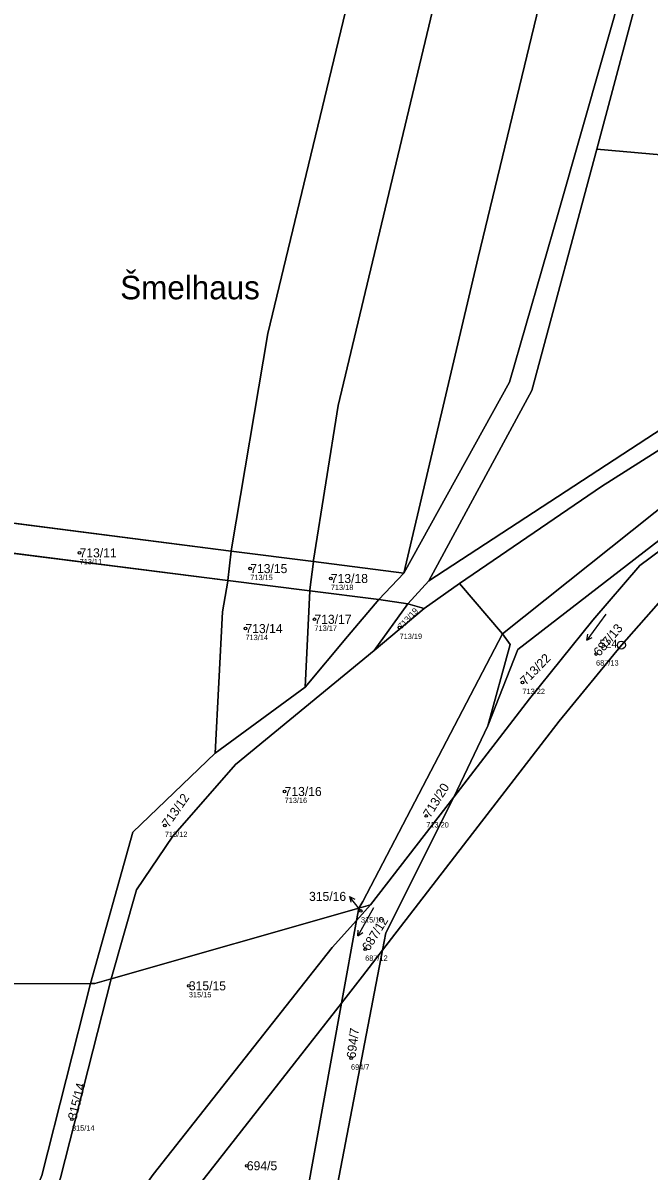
# Model space of a CAD drawing. Extents: x -732749 to -730903, y -1025757 to -1023435.
# Drawn here: x -731921.1 to -731803.8, y -1024108.4 to -1023893.2 of the extents above; entities that cross this region are included whole.
import ezdxf

# ---------------------------------------------------------------- set-up
doc = ezdxf.new("R2010")
doc.units = 0
for name, color, linetype in [('Definiční body', 7, 'Continuous'), ('Hranice parcel', 7, 'Continuous'), ('Parcelní čísla', 7, 'Continuous'), ('Polygon parcely', 7, 'Continuous'), ('Pop  PČ popisy', 7, 'Continuous'), ('Značky bodu BP', 7, 'Continuous'), ('Značky kultur', 7, 'Continuous')]:
    doc.layers.add(name, color=color, linetype=linetype)

msp = doc.modelspace()

# ---------------------------------------------------------------- linework, layer by layer
at = {"layer": 'Definiční body'}
for centre in [(-731910.52, -1023992.5), (-731878.52, -1023995.45), (-731863.41, -1023997.31), (-731879.42, -1024006.7), (-731866.49, -1024004.96), (-731850.53, -1024006.49), (-731813.69, -1024011.47), (-731827.49, -1024016.81), (-731872.08, -1024037.24), (-731894.53, -1024043.61), (-731845.52, -1024041.83), (-731857.77, -1024059.64), (-731856.98, -1024066.83), (-731890.03, -1024073.67), (-731859.63, -1024087.24), (-731911.95, -1024098.67), (-731879.16, -1024107.41)]:
    msp.add_circle(centre, 0.25, dxfattribs=at)
at = {"layer": 'Hranice parcel'}
for p, q in [((-731813.52, -1023916.83), (-731801.05, -1023869.94)), ((-731948.61, -1023983.63), (-731882.11, -1023992.16)), ((-731882.73, -1023997.67), (-731949.51, -1023989.22)), ((-731882.73, -1023997.67), (-731882.11, -1023992.16)), ((-731866.69, -1023994.14), (-731882.11, -1023992.16)), ((-731849.72, -1023996.32), (-731866.69, -1023994.14)), ((-731867.35, -1023999.61), (-731882.73, -1023997.67)), ((-731854.41, -1024001.25), (-731849.72, -1023996.32)), ((-731848.96, -1024002.05), (-731845.04, -1023997.74)), ((-731868.25, -1024017.68), (-731867.35, -1023999.61)), ((-731854.41, -1024001.25), (-731867.35, -1023999.61)), ((-731839.31, -1023998.25), (-731845.9, -1024002.95)), ((-731831.22, -1024007.67), (-731839.31, -1023998.25)), ((-731855.31, -1024010.78), (-731848.96, -1024002.05)), ((-731848.96, -1024002.05), (-731854.41, -1024001.25)), ((-731845.9, -1024002.95), (-731848.96, -1024002.05)), ((-731845.9, -1024002.95), (-731855.31, -1024010.78)), ((-731868.25, -1024017.68), (-731885.13, -1024030.04)), ((-731840.37, -1024038.28), (-731834.01, -1024024.92)), ((-731840.37, -1024038.28), (-731856, -1024058.51)), ((-731858.19, -1024059.13), (-731904.63, -1024072.37)), ((-731858.6, -1024061.41), (-731856, -1024058.51)), ((-731858.6, -1024061.41), (-731858.19, -1024059.13)), ((-731856, -1024058.51), (-731858.19, -1024059.13)), ((-731861.4, -1024076.91), (-731858.6, -1024061.41)), ((-731907.65, -1024073.23), (-731908.46, -1024073.23)), ((-731904.63, -1024072.37), (-731907.65, -1024073.23)), ((-731868.01, -1024113.46), (-731861.4, -1024076.91))]:
    msp.add_line(p, q, dxfattribs=at)
for points in [[(-731866.69, -1023994.14), (-731866.66, -1023993.86), (-731862.06, -1023964.86), (-731832.85, -1023842.71), (-731823.09, -1023791.7), (-731815.71, -1023726.34), (-731813.8, -1023670.83), (-731822.36, -1023561.89)], [(-731882.11, -1023992.16), (-731882.06, -1023991.73), (-731875.24, -1023951.35), (-731867.58, -1023919.73), (-731850.72, -1023849.75), (-731834.83, -1023769.59), (-731829.08, -1023701.05), (-731830.42, -1023640.11), (-731837.52, -1023563.74)], [(-731849.72, -1023996.32), (-731835.82, -1023937.1), (-731817.1, -1023859.78), (-731806.13, -1023802.01), (-731800.21, -1023759.7), (-731799.65, -1023756.76), (-731796.79, -1023706.34), (-731797.04, -1023700.66), (-731798.97, -1023642.63), (-731802.01, -1023603.03), (-731802.81, -1023596.01)], [(-731849.72, -1023996.32), (-731829.92, -1023960.48), (-731820.76, -1023928.65), (-731804.01, -1023869.82), (-731796.67, -1023836.73), (-731792.31, -1023816.7), (-731790.33, -1023806.78), (-731784.78, -1023767.21), (-731781.6, -1023734.39), (-731780.62, -1023720.21), (-731780.13, -1023698.76), (-731781.71, -1023678.91)], [(-731813.52, -1023916.83), (-731825.7, -1023962.08), (-731845.04, -1023997.74)], [(-731705.71, -1023925.23), (-731720.45, -1023922.54), (-731740.87, -1023923.75), (-731766.83, -1023921.22), (-731786.72, -1023919.19), (-731813.52, -1023916.83)], [(-731845.04, -1023997.74), (-731792.11, -1023963.16), (-731769.52, -1023949.5), (-731705.71, -1023925.23)], [(-731839.31, -1023998.25), (-731812.68, -1023980.03), (-731788.4, -1023964.68)], [(-731755.45, -1023964.45), (-731778.29, -1023965.5), (-731831.22, -1024007.67)], [(-731737.16, -1023967.97), (-731745.7, -1023968.7), (-731754, -1023970.33), (-731763.76, -1023974.48), (-731776.99, -1023982.43), (-731791.19, -1023992.59), (-731801.07, -1024000.88), (-731808.94, -1024009.8), (-731820.6, -1024024.07), (-731853.7, -1024066.99)], [(-731768.59, -1023969.43), (-731779.51, -1023975.58), (-731805.49, -1023994.88), (-731814.29, -1024005.14), (-731826.14, -1024019.85), (-731840.37, -1024038.28)], [(-731768.59, -1023969.43), (-731775.48, -1023969.75), (-731828.36, -1024010.63), (-731834.01, -1024024.92)], [(-731908.46, -1024073.23), (-731961.2, -1024073.42), (-731953.61, -1024040.48), (-731950.39, -1023994.66)], [(-731867.35, -1023999.61), (-731867.34, -1023999.42), (-731866.69, -1023994.14)], [(-731885.13, -1024030.04), (-731883.75, -1024003.53), (-731882.75, -1023997.83), (-731882.73, -1023997.67)], [(-731854.41, -1024001.25), (-731860.3, -1024008.17), (-731868.25, -1024017.68)], [(-731858.19, -1024059.13), (-731857.4, -1024057.85), (-731831.22, -1024007.67)], [(-731834.01, -1024024.92), (-731829.82, -1024009.68), (-731831.22, -1024007.67)], [(-731904.63, -1024072.37), (-731899.86, -1024055.68), (-731893.06, -1024045.59), (-731881.27, -1024032.21), (-731855.31, -1024010.78)], [(-731908.46, -1024073.23), (-731900.55, -1024044.89), (-731885.13, -1024030.04)], [(-731853.7, -1024066.99), (-731853.09, -1024063.71), (-731840.37, -1024038.28)], [(-731906.21, -1024118.8), (-731899.37, -1024112.74), (-731896.74, -1024109.05), (-731863.16, -1024066.51), (-731858.6, -1024061.41)], [(-731853.7, -1024066.99), (-731862.48, -1024112.56), (-731855.1, -1024112.7)], [(-731861.4, -1024076.91), (-731857.48, -1024071.89), (-731853.7, -1024066.99)], [(-731949.05, -1024151.4), (-731928.6, -1024135.7), (-731917.6, -1024109.22), (-731908.46, -1024073.23)], [(-731918.86, -1024123.72), (-731914.08, -1024109.69), (-731904.63, -1024072.37)], [(-731893.3, -1024118.94), (-731890.1, -1024113.55), (-731861.4, -1024076.91)]]:
    msp.add_lwpolyline(points, dxfattribs=at)
at = {"layer": 'Polygon parcely'}
for points in [[(-731796.79, -1023706.34), (-731797.04, -1023700.66), (-731798.97, -1023642.63), (-731802.01, -1023603.03), (-731802.81, -1023596.01), (-731806.49, -1023563.77), (-731807.07, -1023558.63), (-731820.92, -1023561.71), (-731822.36, -1023561.89), (-731813.8, -1023670.83), (-731815.71, -1023726.34), (-731823.09, -1023791.7), (-731832.85, -1023842.71), (-731862.06, -1023964.86), (-731866.66, -1023993.86), (-731866.69, -1023994.14), (-731849.72, -1023996.32), (-731835.82, -1023937.1), (-731817.1, -1023859.78), (-731806.13, -1023802.01), (-731800.21, -1023759.7), (-731799.65, -1023756.76)], [(-731862.06, -1023964.86), (-731832.85, -1023842.71), (-731823.09, -1023791.7), (-731815.71, -1023726.34), (-731813.8, -1023670.83), (-731822.36, -1023561.89), (-731837.52, -1023563.74), (-731830.42, -1023640.11), (-731829.08, -1023701.05), (-731834.83, -1023769.59), (-731850.72, -1023849.75), (-731867.58, -1023919.73), (-731875.24, -1023951.35), (-731882.06, -1023991.73), (-731882.11, -1023992.16), (-731866.69, -1023994.14), (-731866.66, -1023993.86)], [(-731733.45, -1023875.67), (-731758.06, -1023873.14), (-731801.05, -1023869.94), (-731813.52, -1023916.83), (-731786.72, -1023919.19), (-731766.83, -1023921.22), (-731740.87, -1023923.75), (-731720.45, -1023922.54), (-731705.71, -1023925.23), (-731699.39, -1023923.31), (-731704.56, -1023905.58), (-731697.66, -1023883.92), (-731694.79, -1023879.71)], [(-731769.52, -1023949.5), (-731705.71, -1023925.23), (-731720.45, -1023922.54), (-731740.87, -1023923.75), (-731766.83, -1023921.22), (-731786.72, -1023919.19), (-731813.52, -1023916.83), (-731825.7, -1023962.08), (-731845.04, -1023997.74), (-731792.11, -1023963.16)], [(-731657.45, -1023935.57), (-731692.49, -1023936.15), (-731761.1, -1023954.03), (-731785.71, -1023967.02), (-731788.4, -1023964.68), (-731812.68, -1023980.03), (-731839.31, -1023998.25), (-731831.22, -1024007.67), (-731778.29, -1023965.5), (-731755.45, -1023964.45), (-731747.53, -1023961.73), (-731727.23, -1023958.61), (-731706.61, -1023960.1), (-731691.21, -1023961.24), (-731656.05, -1023959.31)], [(-731755.45, -1023964.45), (-731778.29, -1023965.5), (-731831.22, -1024007.67), (-731829.82, -1024009.68), (-731834.01, -1024024.92), (-731828.36, -1024010.63), (-731775.48, -1023969.75), (-731768.59, -1023969.43), (-731766.46, -1023968.23)], [(-731737.16, -1023967.97), (-731768.59, -1023969.43), (-731779.51, -1023975.58), (-731805.49, -1023994.88), (-731814.29, -1024005.14), (-731826.14, -1024019.85), (-731840.37, -1024038.28), (-731853.09, -1024063.71), (-731853.7, -1024066.99), (-731820.6, -1024024.07), (-731808.94, -1024009.8), (-731801.07, -1024000.88), (-731791.19, -1023992.59), (-731776.99, -1023982.43), (-731763.76, -1023974.48), (-731754, -1023970.33), (-731745.7, -1023968.7)], [(-731828.36, -1024010.63), (-731834.01, -1024024.92), (-731840.37, -1024038.28), (-731826.14, -1024019.85), (-731814.29, -1024005.14), (-731805.49, -1023994.88), (-731779.51, -1023975.58), (-731768.59, -1023969.43), (-731775.48, -1023969.75)], [(-731882.11, -1023992.16), (-731948.61, -1023983.63), (-731948.93, -1023985.6), (-731949.51, -1023989.22), (-731882.73, -1023997.67)], [(-731949.05, -1024151.4), (-731928.6, -1024135.7), (-731917.6, -1024109.22), (-731908.46, -1024073.23), (-731961.2, -1024073.42), (-731953.61, -1024040.48), (-731950.39, -1023994.66), (-731949.51, -1023989.22), (-731951.78, -1023988.93), (-731963.16, -1024045.64), (-731977.07, -1024114.4), (-731986.08, -1024163.09), (-731963.46, -1024157.98)], [(-731900.55, -1024044.89), (-731885.13, -1024030.04), (-731883.75, -1024003.53), (-731882.75, -1023997.83), (-731882.73, -1023997.67), (-731949.51, -1023989.22), (-731950.39, -1023994.66), (-731953.61, -1024040.48), (-731961.2, -1024073.42), (-731908.46, -1024073.23)], [(-731866.69, -1023994.14), (-731882.11, -1023992.16), (-731882.73, -1023997.67), (-731867.35, -1023999.61), (-731867.34, -1023999.42)], [(-731849.72, -1023996.32), (-731866.69, -1023994.14), (-731867.34, -1023999.42), (-731867.35, -1023999.61), (-731854.41, -1024001.25)], [(-731867.35, -1023999.61), (-731882.73, -1023997.67), (-731882.75, -1023997.83), (-731883.75, -1024003.53), (-731885.13, -1024030.04), (-731868.25, -1024017.68)], [(-731839.31, -1023998.25), (-731845.9, -1024002.95), (-731855.31, -1024010.78), (-731881.27, -1024032.21), (-731893.06, -1024045.59), (-731899.86, -1024055.68), (-731904.63, -1024072.37), (-731858.19, -1024059.13), (-731857.4, -1024057.85), (-731831.22, -1024007.67)], [(-731854.41, -1024001.25), (-731867.35, -1023999.61), (-731868.25, -1024017.68), (-731860.3, -1024008.17)], [(-731860.3, -1024008.17), (-731868.25, -1024017.68), (-731885.13, -1024030.04), (-731900.55, -1024044.89), (-731908.46, -1024073.23), (-731907.65, -1024073.23), (-731904.63, -1024072.37), (-731899.86, -1024055.68), (-731893.06, -1024045.59), (-731881.27, -1024032.21), (-731855.31, -1024010.78), (-731848.96, -1024002.05), (-731854.41, -1024001.25)], [(-731845.9, -1024002.95), (-731848.96, -1024002.05), (-731855.31, -1024010.78)], [(-731834.01, -1024024.92), (-731829.82, -1024009.68), (-731831.22, -1024007.67), (-731857.4, -1024057.85), (-731858.19, -1024059.13), (-731856, -1024058.51), (-731840.37, -1024038.28)], [(-731853.7, -1024066.99), (-731853.09, -1024063.71), (-731840.37, -1024038.28), (-731856, -1024058.51), (-731858.6, -1024061.41), (-731861.4, -1024076.91), (-731857.48, -1024071.89)], [(-731858.6, -1024061.41), (-731858.19, -1024059.13), (-731904.63, -1024072.37), (-731914.08, -1024109.69), (-731918.86, -1024123.72), (-731914.54, -1024125.87), (-731906.21, -1024118.8), (-731899.37, -1024112.74), (-731896.74, -1024109.05), (-731863.16, -1024066.51)], [(-731856, -1024058.51), (-731858.19, -1024059.13), (-731858.6, -1024061.41)], [(-731893.3, -1024118.94), (-731890.1, -1024113.55), (-731861.4, -1024076.91), (-731858.6, -1024061.41), (-731863.16, -1024066.51), (-731896.74, -1024109.05), (-731899.37, -1024112.74), (-731906.21, -1024118.8), (-731914.54, -1024125.87), (-731904.76, -1024130.72)], [(-731854.93, -1024114.82), (-731855.1, -1024112.7), (-731862.48, -1024112.56), (-731853.7, -1024066.99), (-731857.48, -1024071.89), (-731861.4, -1024076.91), (-731868.01, -1024113.46), (-731862.81, -1024114.63)], [(-731904.63, -1024072.37), (-731907.65, -1024073.23), (-731908.46, -1024073.23), (-731917.6, -1024109.22), (-731928.6, -1024135.7), (-731949.05, -1024151.4), (-731939.45, -1024147.02), (-731923.23, -1024133.25), (-731918.86, -1024123.72), (-731914.08, -1024109.69)], [(-731861.4, -1024076.91), (-731890.1, -1024113.55), (-731893.3, -1024118.94), (-731878.48, -1024122.58), (-731873.13, -1024123.78), (-731868.01, -1024113.46)]]:
    msp.add_lwpolyline(points, close=True, dxfattribs=at)
for points in [[(-731928.74, -1023862.17), (-731936.66, -1023905.65), (-731941.88, -1023939.43), (-731942.45, -1023943.28), (-731945.62, -1023965.01), (-731948.61, -1023983.63), (-731882.11, -1023992.16), (-731882.06, -1023991.73), (-731875.24, -1023951.35), (-731867.58, -1023919.73), (-731850.72, -1023849.75)], [(-731817.1, -1023859.78), (-731835.82, -1023937.1), (-731849.72, -1023996.32), (-731829.92, -1023960.48), (-731820.76, -1023928.65), (-731804.01, -1023869.82)], [(-731804.01, -1023869.82), (-731820.76, -1023928.65), (-731829.92, -1023960.48), (-731849.72, -1023996.32), (-731854.41, -1024001.25), (-731848.96, -1024002.05), (-731845.04, -1023997.74), (-731825.7, -1023962.08), (-731813.52, -1023916.83), (-731801.05, -1023869.94)], [(-731478.28, -1023917.75), (-731542.1, -1023919.68), (-731615.48, -1023918.06), (-731651.32, -1023916.41), (-731673.53, -1023917.75), (-731689.05, -1023919.67), (-731699.39, -1023923.31), (-731705.71, -1023925.23), (-731769.52, -1023949.5), (-731792.11, -1023963.16), (-731845.04, -1023997.74), (-731848.96, -1024002.05), (-731845.9, -1024002.95), (-731839.31, -1023998.25), (-731812.68, -1023980.03), (-731788.4, -1023964.68), (-731770.7, -1023953.04), (-731733.62, -1023938.87), (-731701.88, -1023926.95), (-731687.51, -1023922.74), (-731651.51, -1023919.86), (-731583.03, -1023921.97), (-731526.15, -1023922.74), (-731476.17, -1023920.82)], [(-731801.07, -1024000.88), (-731808.94, -1024009.8), (-731820.6, -1024024.07), (-731853.7, -1024066.99), (-731862.48, -1024112.56), (-731855.1, -1024112.7), (-731807.69, -1024113.93), (-731751.63, -1024109.38)]]:
    msp.add_lwpolyline(points, dxfattribs=at)
at = {"layer": 'Pop  PČ popisy'}
for p, q in [((-731858.05, -1024059.28), (-731859.9, -1024056.92)), ((-731859.9, -1024056.92), (-731858.89, -1024057.4)), ((-731859.9, -1024056.92), (-731859.68, -1024058.01)), ((-731857.77, -1024059.64), (-731858.05, -1024059.28))]:
    msp.add_line(p, q, dxfattribs=at)
at = {"layer": 'Značky bodu BP'}
for radius in [0.75, 0.03]:
    msp.add_circle((-731808.94, -1024009.8), radius, dxfattribs=at)
at = {"layer": 'Značky kultur'}
for p, q in [((-731811.88, -1024003.99), (-731815.41, -1024008.85)), ((-731815.41, -1024008.85), (-731815.24, -1024007.76)), ((-731815.41, -1024008.85), (-731814.43, -1024008.35)), ((-731855.42, -1024059.06), (-731858.33, -1024064.31)), ((-731858.33, -1024064.31), (-731858.3, -1024063.21)), ((-731858.33, -1024064.31), (-731857.42, -1024063.69))]:
    msp.add_line(p, q, dxfattribs=at)

# ---------------------------------------------------------------- texts
at = {"layer": 'Definiční body'}
for s, p in [('713/11', (-731910.52, -1023994.66)), ('713/15', (-731878.52, -1023997.61)), ('713/18', (-731863.41, -1023999.47)), ('713/17', (-731866.49, -1024007.12)), ('713/14', (-731879.42, -1024008.86)), ('713/19', (-731850.53, -1024008.65)), ('687/13', (-731813.69, -1024013.63)), ('713/22', (-731827.49, -1024018.97)), ('713/16', (-731872.08, -1024039.4)), ('713/20', (-731845.52, -1024043.99)), ('713/12', (-731894.53, -1024045.77)), ('315/16', (-731857.77, -1024061.8)), ('687/12', (-731856.98, -1024068.99)), ('315/15', (-731890.03, -1024075.83)), ('694/7', (-731859.63, -1024089.4)), ('315/14', (-731911.95, -1024100.83))]:
    msp.add_text(s, height=1, dxfattribs=at).set_placement(p)
at = {"layer": 'Parcelní čísla'}
for s, p in [('713/11', (-731910.52, -1023993.35)), ('713/15', (-731878.52, -1023996.3)), ('713/18', (-731863.41, -1023998.16)), ('713/17', (-731866.49, -1024005.81)), ('713/14', (-731879.42, -1024007.55)), ('713/16', (-731872.08, -1024038.09)), ('315/16', (-731867.5, -1024057.76)), ('315/15', (-731890.03, -1024074.52)), ('694/5', (-731879.16, -1024108.26))]:
    msp.add_text(s, height=1.7, dxfattribs=at).set_placement(p)
for s, height, rotation, p in [('713/19', 1.14, 47, (-731850.11, -1024006.88)), ('687/13', 1.7, 50, (-731813.04, -1024012.02)), ('713/22', 1.7, 46, (-731826.88, -1024017.4)), ('713/20', 1.7, 58, (-731844.8, -1024042.28)), ('713/12', 1.7, 55, (-731893.83, -1024044.1)), ('687/12', 1.7, 58, (-731856.26, -1024067.28)), ('694/7', 1.7, 83, (-731858.79, -1024087.34)), ('315/14', 1.7, 76, (-731911.12, -1024098.88))]:
    msp.add_text(s, height=height, rotation=rotation, dxfattribs=at).set_placement(p)
at = {"layer": 'Pop  PČ popisy'}
msp.add_text('Šmelhaus', height=4.4, dxfattribs=at).set_placement((-731902.9, -1023944.96))
at = {"layer": 'Značky bodu BP'}
msp.add_text('524', height=1.5, dxfattribs=at).set_placement((-731813.04, -1024010.3))

doc.saveas('drawing.dxf')
